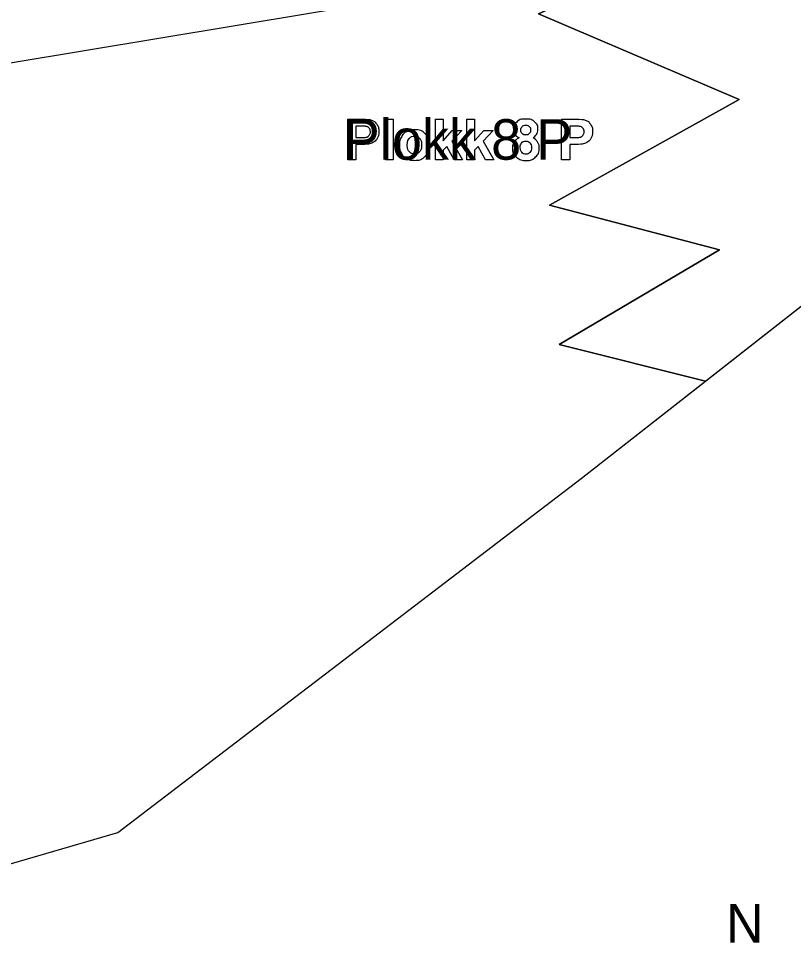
# Model space of a CAD drawing. Extents: x 532503 to 539665, y 6557663 to 6561526.
# Drawn here: x 537163.3 to 537324.1, y 6560003.9 to 6560195.6 of the extents above; entities that cross this region are included whole.
import ezdxf

# ---------------------------------------------------------------- set-up
doc = ezdxf.new("R2010")
doc.units = 0
for name, color, linetype in [('Default', 7, 'Continuous'), ('Kaitsevöönd', 7, 'Continuous'), ('Lõige', 7, 'Continuous'), ('Plokid', 7, 'Continuous'), ('Täide', 7, 'Continuous'), ('Veetase', 7, 'Continuous')]:
    doc.layers.add(name, color=color, linetype=linetype)

msp = doc.modelspace()

# ---------------------------------------------------------------- linework, layer by layer
at = {"layer": 'Default'}
msp.add_lwpolyline([(537305.83, 6560120.41), (537275.48, 6560127.96), (537308.71, 6560147.62), (537273.43, 6560156.89), (537312.8, 6560178.82), (537271.17, 6560196.58), (537314.84, 6560216.16), (537277.47, 6560225.67), (537409.98, 6560247.67), (537556.12, 6560257.07), (537536.73, 6560245.82), (537575.58, 6560233.04), (537530.08, 6560218.21), (537577.11, 6560205.93), (537534.17, 6560191.1), (537572.5, 6560181.31)], dxfattribs=at)
at = {"layer": 'Kaitsevöönd'}
msp.add_lwpolyline([(537081.83, 6560005.9), (537114.82, 6560006.67), (537183.93, 6560026.73), (537280.03, 6560100.21), (537353.48, 6560157.72), (537409.98, 6560181.67), (537680.4, 6560181.07), (537927.28, 6560223.47), (538157.31, 6560221.07), (538426.58, 6560200.27), (538783.9, 6560154.27), (538809.14, 6560154.38)], dxfattribs=at)
at = {"layer": 'Plokid'}
for points in [[(537231.61, 6560166.32), (537231.61, 6560174.72), (537234.33, 6560174.72)], [(537233.3, 6560173.3), (537233.3, 6560170.91), (537234.23, 6560170.91)], [(537234.12, 6560173.3), (537233.3, 6560173.3)], [(537239.42, 6560166.32), (537239.42, 6560174.72), (537241.04, 6560174.72), (537241.04, 6560166.32), (537239.42, 6560166.32)], [(537249.8, 6560166.32), (537249.8, 6560174.72), (537251.41, 6560174.72), (537251.41, 6560170.26), (537253.29, 6560172.41), (537255.27, 6560172.41), (537253.19, 6560170.18), (537255.42, 6560166.32), (537253.69, 6560166.32), (537252.15, 6560169.06), (537251.41, 6560168.27), (537251.41, 6560166.32), (537249.8, 6560166.32)], [(537256.32, 6560166.32), (537256.32, 6560174.72), (537257.93, 6560174.72), (537257.93, 6560170.26), (537259.81, 6560172.41), (537261.8, 6560172.41), (537259.72, 6560170.18), (537261.94, 6560166.32), (537260.21, 6560166.32), (537258.68, 6560169.06), (537257.93, 6560168.27), (537257.93, 6560166.32), (537256.32, 6560166.32)], [(537275.96, 6560166.32), (537275.96, 6560174.72), (537278.68, 6560174.72)], [(537277.65, 6560173.3), (537277.65, 6560170.91), (537278.58, 6560170.91)], [(537278.47, 6560173.3), (537277.65, 6560173.3)], [(537234.41, 6560169.49), (537233.3, 6560169.49), (537233.3, 6560166.32), (537231.61, 6560166.32)], [(537278.76, 6560169.49), (537277.65, 6560169.49), (537277.65, 6560166.32), (537275.96, 6560166.32)]]:
    msp.add_lwpolyline(points, dxfattribs=at)
for points in [[(537234.23, 6560170.91), (537235.23, 6560170.91), (537235.57, 6560171.04), (537235.91, 6560171.17), (537236.1, 6560171.46), (537236.29, 6560171.74), (537236.29, 6560172.11), (537236.29, 6560172.57), (537236.02, 6560172.87), (537235.75, 6560173.17), (537235.34, 6560173.24), (537235.04, 6560173.3), (537234.12, 6560173.3)], [(537234.33, 6560174.72), (537235.88, 6560174.72), (537236.35, 6560174.59), (537237.07, 6560174.4), (537237.55, 6560173.77), (537238.04, 6560173.14), (537238.04, 6560172.14), (537238.04, 6560171.36), (537237.76, 6560170.84), (537237.48, 6560170.31), (537237.05, 6560170.01), (537236.61, 6560169.71), (537236.17, 6560169.61), (537235.56, 6560169.49), (537234.41, 6560169.49)], [(537267.19, 6560170.85), (537266.57, 6560171.12), (537266.28, 6560171.58), (537266, 6560172.04), (537266, 6560172.59), (537266, 6560173.53), (537266.66, 6560174.14), (537267.31, 6560174.75), (537268.52, 6560174.75), (537269.72, 6560174.75), (537270.38, 6560174.14), (537271.05, 6560173.53), (537271.05, 6560172.59), (537271.05, 6560172), (537270.74, 6560171.55), (537270.44, 6560171.09), (537269.89, 6560170.85), (537270.59, 6560170.57), (537270.95, 6560170.03), (537271.31, 6560169.5), (537271.31, 6560168.79), (537271.31, 6560167.63), (537270.57, 6560166.9), (537269.83, 6560166.17), (537268.6, 6560166.17), (537267.45, 6560166.17), (537266.69, 6560166.77), (537265.79, 6560167.48), (537265.79, 6560168.72), (537265.79, 6560169.4), (537266.13, 6560169.97), (537266.47, 6560170.54), (537267.19, 6560170.85)], [(537267.52, 6560172.47), (537267.52, 6560171.99), (537267.8, 6560171.72), (537268.07, 6560171.45), (537268.52, 6560171.45), (537268.98, 6560171.45), (537269.26, 6560171.73), (537269.53, 6560172), (537269.53, 6560172.48), (537269.53, 6560172.93), (537269.26, 6560173.2), (537268.99, 6560173.47), (537268.54, 6560173.47), (537268.08, 6560173.47), (537267.8, 6560173.2), (537267.52, 6560172.92), (537267.52, 6560172.47)], [(537278.58, 6560170.91), (537279.58, 6560170.91), (537279.92, 6560171.04), (537280.26, 6560171.17), (537280.45, 6560171.46), (537280.64, 6560171.74), (537280.64, 6560172.11), (537280.64, 6560172.57), (537280.37, 6560172.87), (537280.1, 6560173.17), (537279.69, 6560173.24), (537279.39, 6560173.3), (537278.47, 6560173.3)], [(537278.68, 6560174.72), (537280.23, 6560174.72), (537280.7, 6560174.59), (537281.42, 6560174.4), (537281.9, 6560173.77), (537282.39, 6560173.14), (537282.39, 6560172.14), (537282.39, 6560171.36), (537282.11, 6560170.84), (537281.83, 6560170.31), (537281.4, 6560170.01), (537280.96, 6560169.71), (537280.52, 6560169.61), (537279.91, 6560169.49), (537278.76, 6560169.49)], [(537242.31, 6560169.45), (537242.31, 6560170.25), (537242.7, 6560171), (537243.1, 6560171.75), (537243.82, 6560172.15), (537244.55, 6560172.54), (537245.44, 6560172.54), (537246.83, 6560172.54), (537247.71, 6560171.65), (537248.59, 6560170.75), (537248.59, 6560169.38), (537248.59, 6560168), (537247.7, 6560167.09), (537246.81, 6560166.19), (537245.45, 6560166.19), (537244.62, 6560166.19), (537243.86, 6560166.56), (537243.1, 6560166.94), (537242.7, 6560167.67), (537242.31, 6560168.4), (537242.31, 6560169.45)], [(537243.96, 6560169.36), (537243.96, 6560168.46), (537244.39, 6560167.98), (537244.82, 6560167.5), (537245.45, 6560167.5), (537246.08, 6560167.5), (537246.51, 6560167.98), (537246.93, 6560168.46), (537246.93, 6560169.38), (537246.93, 6560170.27), (537246.51, 6560170.75), (537246.08, 6560171.23), (537245.45, 6560171.23), (537244.82, 6560171.23), (537244.39, 6560170.75), (537243.96, 6560170.27), (537243.96, 6560169.36)], [(537267.38, 6560168.88), (537267.38, 6560168.21), (537267.72, 6560167.84), (537268.06, 6560167.47), (537268.57, 6560167.47), (537269.07, 6560167.47), (537269.39, 6560167.82), (537269.72, 6560168.18), (537269.72, 6560168.86), (537269.72, 6560169.45), (537269.39, 6560169.81), (537269.06, 6560170.17), (537268.55, 6560170.17), (537267.96, 6560170.17), (537267.67, 6560169.76), (537267.38, 6560169.35), (537267.38, 6560168.88)]]:
    msp.add_open_spline(points, degree=3, dxfattribs=at)
at = {"layer": 'Täide'}
msp.add_line((537305.83, 6560120.41), (537353.48, 6560157.72), dxfattribs=at)
for points in [[(537534.17, 6560191.1), (537577.11, 6560205.93), (537530.08, 6560218.21), (537575.58, 6560233.04), (537536.73, 6560245.82), (537556.12, 6560257.07), (537409.98, 6560247.67), (537277.47, 6560225.67), (537314.84, 6560216.16), (537271.17, 6560196.58), (537312.8, 6560178.82), (537273.43, 6560156.89), (537308.71, 6560147.62), (537275.48, 6560127.96), (537305.83, 6560120.41)], [(537305.83, 6560120.41), (537275.48, 6560127.96), (537308.71, 6560147.62), (537273.43, 6560156.89), (537312.8, 6560178.82), (537271.17, 6560196.58), (537314.84, 6560216.16), (537277.47, 6560225.67), (537409.98, 6560247.67), (537556.12, 6560257.07)], [(537081.83, 6560005.9), (537114.82, 6560006.67), (537183.93, 6560026.73), (537280.03, 6560100.21), (537353.48, 6560157.72), (537409.98, 6560181.67), (537680.4, 6560181.07)], [(537081.83, 6560005.9), (537114.82, 6560006.67), (537183.93, 6560026.73), (537280.03, 6560100.21), (537305.83, 6560120.41)]]:
    msp.add_lwpolyline(points, dxfattribs=at)
at = {"layer": 'Veetase'}
msp.add_lwpolyline([(537081.83, 6560175.11), (537114.82, 6560178.67), (537409.98, 6560227.67), (537680.4, 6560245.07), (537927.28, 6560277.47), (538157.31, 6560271.07), (538426.58, 6560234.27), (538783.9, 6560178.27), (538809.14, 6560175.71)], dxfattribs=at)

# ---------------------------------------------------------------- texts
at = {"layer": 'Lõige'}
msp.add_text('N', height=8, dxfattribs=at).set_placement((537310.11, 6560003.94))
at = {"layer": 'Plokid'}
msp.add_text('Plokk 8 P', height=8.4, dxfattribs=at).set_placement((537230.75, 6560166.32))

doc.saveas('drawing.dxf')
